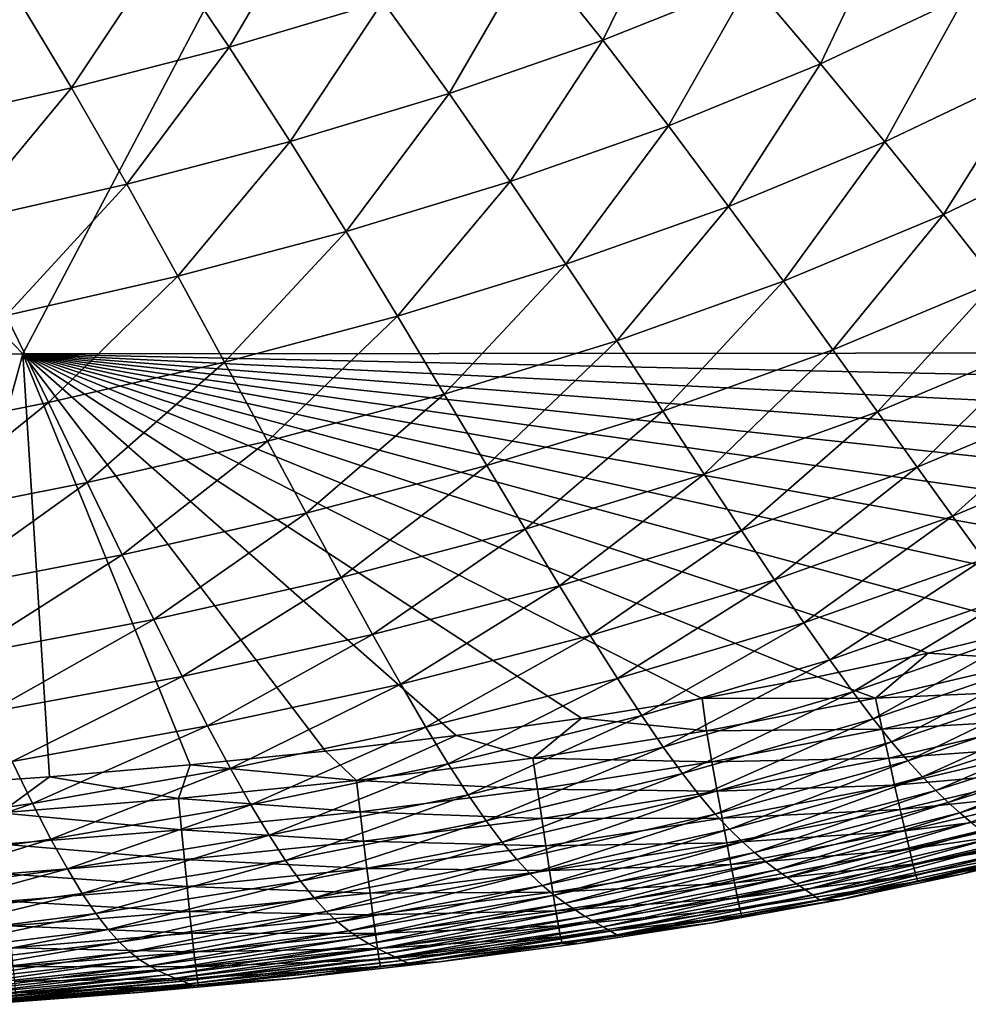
# Model space of a CAD drawing. Header units: metres. Extents: x -105 to 105, y -68 to 103.
# Tile 373 of 416: x 92.52 to 96.79, y 36.86 to 41.3. Entities that reach past the tile are written whole.
import ezdxf

# ---------------------------------------------------------------- set-up
doc = ezdxf.new("R2010")
doc.units = ezdxf.units.M
doc.layers.add('solid_FIT-BATH-150_SW0001_01', color=7, linetype='CONTINUOUS')

msp = doc.modelspace()

# ---------------------------------------------------------------- linework, layer by layer
at = {"layer": 'solid_FIT-BATH-150_SW0001_01'}
for points in [[(85.039665, 39.784367, 16.539719), (92.533432, 39.791576, 16.643263), (87.52417, 44.988106, 16.558586)], [(92.533432, 39.791576, 16.643263), (95.279671, 44.99313, 16.665361), (87.52417, 44.988106, 16.558586)], [(92.533432, 39.791576, 16.643263), (100.036995, 39.797497, 16.765192), (95.279671, 44.99313, 16.665361)], [(101.252892, 40.839462, 16.783308), (101.630539, 41.312336, 16.78813), (95.279671, 44.99313, 16.665361)], [(100.82843, 40.411137, 16.7773), (101.252892, 40.839462, 16.783308), (95.279671, 44.99313, 16.665361)], [(100.344322, 40.011379, 16.769997), (100.82843, 40.411137, 16.7773), (95.279671, 44.99313, 16.665361)], [(100.036995, 39.797497, 16.765192), (100.344322, 40.011379, 16.769997), (95.279671, 44.99313, 16.665361)], [(94.825256, 41.60574, -18.029968), (95.467316, 41.858727, -18.001146), (95.146759, 41.203682, -17.64496)], [(95.467316, 41.858727, -18.001146), (95.811592, 41.470085, -17.614614), (95.146759, 41.203682, -17.64496)], [(93.168251, 41.611839, -18.407406), (93.834488, 41.805149, -18.384134), (93.463722, 41.17289, -18.081125)], [(93.834488, 41.805149, -18.384134), (94.156197, 41.377682, -18.056753), (93.463722, 41.17289, -18.081125)], [(95.811592, 41.470085, -17.614614), (96.445068, 41.764297, -17.582352), (96.128265, 41.097492, -17.167543)], [(96.445068, 41.764297, -17.582352), (96.781563, 41.40559, -17.134235), (96.128265, 41.097492, -17.167543)], [(96.781563, 41.40559, -17.134235), (97.398895, 41.744259, -17.099352), (97.088943, 41.066452, -16.621716)], [(92.483627, 41.438652, -18.428574), (93.168251, 41.611839, -18.407406), (92.752464, 40.989494, -18.102783)], [(93.168251, 41.611839, -18.407406), (93.463722, 41.17289, -18.081125), (92.752464, 40.989494, -18.102783)], [(94.156197, 41.377682, -18.056753), (94.825256, 41.60574, -18.029968), (94.454178, 40.963551, -17.67292)], [(94.825256, 41.60574, -18.029968), (95.146759, 41.203682, -17.64496), (94.454178, 40.963551, -17.67292)], [(95.146759, 41.203682, -17.64496), (95.811592, 41.470085, -17.614614), (95.442749, 40.818539, -17.19874)], [(95.811592, 41.470085, -17.614614), (96.128265, 41.097492, -17.167543), (95.442749, 40.818539, -17.19874)], [(92.483627, 41.438652, -18.428574), (92.752464, 40.989494, -18.102783), (92.02758, 40.825531, -18.121452)], [(93.463722, 41.17289, -18.081125), (94.156197, 41.377682, -18.056753), (93.737602, 40.748119, -17.69803)], [(94.156197, 41.377682, -18.056753), (94.454178, 40.963551, -17.67292), (93.737602, 40.748119, -17.69803)], [(96.128265, 41.097492, -17.167543), (96.781563, 41.40559, -17.134235), (96.417847, 40.745739, -16.65521)], [(96.781563, 41.40559, -17.134235), (97.088943, 41.066452, -16.621716), (96.417847, 40.745739, -16.65521)], [(94.454178, 40.963551, -17.67292), (95.146759, 41.203682, -17.64496), (94.728752, 40.56731, -17.227287)], [(95.146759, 41.203682, -17.64496), (95.442749, 40.818539, -17.19874), (94.728752, 40.56731, -17.227287)], [(92.752464, 40.989494, -18.102783), (93.463722, 41.17289, -18.081125), (93.001808, 40.555592, -17.719912)], [(93.463722, 41.17289, -18.081125), (93.737602, 40.748119, -17.69803), (93.001808, 40.555592, -17.719912)], [(95.442749, 40.818539, -17.19874), (96.128265, 41.097492, -17.167543), (95.713684, 40.455559, -16.68647)], [(96.128265, 41.097492, -17.167543), (96.417847, 40.745739, -16.65521), (95.713684, 40.455559, -16.68647)], [(96.417847, 40.745739, -16.65521), (97.088943, 41.066452, -16.621716), (96.681137, 40.418282, -16.073933)], [(97.088943, 41.066452, -16.621716), (97.36808, 40.750015, -16.041098), (96.681137, 40.418282, -16.073933)], [(92.02758, 40.825531, -18.121452), (92.752464, 40.989494, -18.102783), (92.252136, 40.384048, -17.73822)], [(92.752464, 40.989494, -18.102783), (93.001808, 40.555592, -17.719912), (92.252136, 40.384048, -17.73822)], [(93.737602, 40.748119, -17.69803), (94.454178, 40.963551, -17.67292), (93.99015, 40.34235, -17.252659)], [(94.454178, 40.963551, -17.67292), (94.728752, 40.56731, -17.227287), (93.99015, 40.34235, -17.252659)], [(94.728752, 40.56731, -17.227287), (95.442749, 40.818539, -17.19874), (94.980293, 40.194595, -16.714922)], [(95.442749, 40.818539, -17.19874), (95.713684, 40.455559, -16.68647), (94.980293, 40.194595, -16.714922)], [(93.001808, 40.555592, -17.719912), (93.737602, 40.748119, -17.69803), (93.231865, 40.14193, -17.274416)], [(93.737602, 40.748119, -17.69803), (93.99015, 40.34235, -17.252659), (93.231865, 40.14193, -17.274416)], [(95.713684, 40.455559, -16.68647), (96.417847, 40.745739, -16.65521), (95.960281, 40.118462, -16.104488)], [(96.417847, 40.745739, -16.65521), (96.681137, 40.418282, -16.073933), (95.960281, 40.118462, -16.104488)], [(96.681137, 40.418282, -16.073933), (97.36808, 40.750015, -16.041098), (96.919052, 40.117237, -15.421033)], [(92.252136, 40.384048, -17.73822), (93.001808, 40.555592, -17.719912), (92.459396, 39.964184, -17.292168)], [(93.001808, 40.555592, -17.719912), (93.231865, 40.14193, -17.274416), (92.459396, 39.964184, -17.292168)], [(93.99015, 40.34235, -17.252659), (94.728752, 40.56731, -17.227287), (94.221672, 39.961498, -16.740004)], [(94.728752, 40.56731, -17.227287), (94.980293, 40.194595, -16.714922), (94.221672, 39.961498, -16.740004)], [(94.980293, 40.194595, -16.714922), (95.713684, 40.455559, -16.68647), (95.20948, 39.849335, -16.132181)], [(95.713684, 40.455559, -16.68647), (95.960281, 40.118462, -16.104488), (95.20948, 39.849335, -16.132181)], [(95.960281, 40.118462, -16.104488), (96.681137, 40.418282, -16.073933), (96.183418, 39.809471, -15.45024)], [(96.681137, 40.418282, -16.073933), (96.919052, 40.117237, -15.421033), (96.183418, 39.809471, -15.45024)], [(93.231865, 40.14193, -17.274416), (93.99015, 40.34235, -17.252659), (93.442886, 39.754608, -16.761246)], [(93.99015, 40.34235, -17.252659), (94.221672, 39.961498, -16.740004), (93.442886, 39.754608, -16.761246)], [(94.221672, 39.961498, -16.740004), (94.980293, 40.194595, -16.714922), (94.432793, 39.609646, -16.156441)], [(94.980293, 40.194595, -16.714922), (95.20948, 39.849335, -16.132181), (94.432793, 39.609646, -16.156441)], [(92.459396, 39.964184, -17.292168), (93.231865, 40.14193, -17.274416), (92.649574, 39.572098, -16.778233)], [(93.231865, 40.14193, -17.274416), (93.442886, 39.754608, -16.761246), (92.649574, 39.572098, -16.778233)], [(95.20948, 39.849335, -16.132181), (95.960281, 40.118462, -16.104488), (95.417107, 39.533813, -15.47663)], [(95.960281, 40.118462, -16.104488), (96.183418, 39.809471, -15.45024), (95.417107, 39.533813, -15.47663)], [(96.183418, 39.809471, -15.45024), (96.919052, 40.117237, -15.421033), (96.384048, 39.530148, -14.721503)], [(96.919052, 40.117237, -15.421033), (97.132622, 39.844124, -14.694124), (96.384048, 39.530148, -14.721503)], [(92.459396, 39.964184, -17.292168), (92.649574, 39.572098, -16.778233), (91.847389, 39.412136, -16.790546)], [(93.442886, 39.754608, -16.761246), (94.221672, 39.961498, -16.740004), (93.635437, 39.397762, -16.176802)], [(94.221672, 39.961498, -16.740004), (94.432793, 39.609646, -16.156441), (93.635437, 39.397762, -16.176802)], [(94.432793, 39.609646, -16.156441), (95.20948, 39.849335, -16.132181), (94.62426, 39.289066, -15.499652)], [(95.20948, 39.849335, -16.132181), (95.417107, 39.533813, -15.47663), (94.62426, 39.289066, -15.499652)], [(96.384048, 39.530148, -14.721503), (97.132622, 39.844124, -14.694124), (96.563339, 39.28046, -13.916801)], [(97.132622, 39.844124, -14.694124), (97.323082, 39.599026, -13.8915), (96.563339, 39.28046, -13.916801)], [(91.998947, 37.841114, 16.636776), (92.533432, 39.791576, 16.643263), (85.039665, 39.784367, 16.539719)], [(91.998947, 37.841114, 16.636776), (92.654449, 37.8866, 16.646709), (92.533432, 39.791576, 16.643263)], [(99.778885, 39.634727, 16.761093), (100.036995, 39.797497, 16.765192), (92.533432, 39.791576, 16.643263)], [(99.464706, 39.455933, 16.756042), (99.778885, 39.634727, 16.761093), (92.533432, 39.791576, 16.643263)], [(99.126511, 39.285355, 16.750549), (99.464706, 39.455933, 16.756042), (92.533432, 39.791576, 16.643263)], [(98.764778, 39.122173, 16.744635), (99.126511, 39.285355, 16.750549), (92.533432, 39.791576, 16.643263)], [(98.380051, 38.967339, 16.738319), (98.764778, 39.122173, 16.744635), (92.533432, 39.791576, 16.643263)], [(97.972488, 38.82217, 16.731615), (98.380051, 38.967339, 16.738319), (92.533432, 39.791576, 16.643263)], [(97.541946, 38.686272, 16.724537), (97.972488, 38.82217, 16.731615), (92.533432, 39.791576, 16.643263)], [(97.088654, 38.559734, 16.7171), (97.541946, 38.686272, 16.724537), (92.533432, 39.791576, 16.643263)], [(96.612907, 38.443008, 16.709326), (97.088654, 38.559734, 16.7171), (92.533432, 39.791576, 16.643263)], [(96.114601, 38.336197, 16.701227), (96.612907, 38.443008, 16.709326), (92.533432, 39.791576, 16.643263)], [(95.593819, 38.23888, 16.692818), (96.114601, 38.336197, 16.701227), (92.533432, 39.791576, 16.643263)], [(95.050758, 38.150639, 16.684118), (95.593819, 38.23888, 16.692818), (92.533432, 39.791576, 16.643263)], [(94.485489, 38.071827, 16.675146), (95.050758, 38.150639, 16.684118), (92.533432, 39.791576, 16.643263)], [(93.897842, 38.001923, 16.665913), (94.485489, 38.071827, 16.675146), (92.533432, 39.791576, 16.643263)], [(93.287621, 37.940044, 16.656431), (93.897842, 38.001923, 16.665913), (92.533432, 39.791576, 16.643263)], [(92.654449, 37.8866, 16.646709), (93.287621, 37.940044, 16.656431), (92.533432, 39.791576, 16.643263)], [(95.417107, 39.533813, -15.47663), (96.183418, 39.809471, -15.45024), (95.604073, 39.249588, -14.746198)], [(96.183418, 39.809471, -15.45024), (96.384048, 39.530148, -14.721503), (95.604073, 39.249588, -14.746198)], [(92.649574, 39.572098, -16.778233), (93.442886, 39.754608, -16.761246), (92.823196, 39.211887, -16.192846)], [(93.442886, 39.754608, -16.761246), (93.635437, 39.397762, -16.176802), (92.823196, 39.211887, -16.192846)], [(93.635437, 39.397762, -16.176802), (94.432793, 39.609646, -16.156441), (93.810219, 39.07362, -15.518861)], [(94.432793, 39.609646, -16.156441), (94.62426, 39.289066, -15.499652), (93.810219, 39.07362, -15.518861)], [(91.847389, 39.412136, -16.790546), (92.649574, 39.572098, -16.778233), (92.001854, 39.050198, -16.204161)], [(92.649574, 39.572098, -16.778233), (92.823196, 39.211887, -16.192846), (92.001854, 39.050198, -16.204161)], [(96.563339, 39.28046, -13.916801), (97.323082, 39.599026, -13.8915), (96.722542, 39.059982, -13.034705)], [(97.323082, 39.599026, -13.8915), (97.49176, 39.381641, -13.011505), (96.722542, 39.059982, -13.034705)], [(94.62426, 39.289066, -15.499652), (95.417107, 39.533813, -15.47663), (94.796913, 39.001278, -14.767695)], [(95.417107, 39.533813, -15.47663), (95.604073, 39.249588, -14.746198), (94.796913, 39.001278, -14.767695)], [(95.604073, 39.249588, -14.746198), (96.384048, 39.530148, -14.721503), (95.771477, 38.99649, -13.939618)], [(96.384048, 39.530148, -14.721503), (96.563339, 39.28046, -13.916801), (95.771477, 38.99649, -13.939618)], [(92.823196, 39.211887, -16.192846), (93.635437, 39.397762, -16.176802), (92.980896, 38.885662, -15.533863)], [(93.635437, 39.397762, -16.176802), (93.810219, 39.07362, -15.518861), (92.980896, 38.885662, -15.533863)], [(96.722542, 39.059982, -13.034705), (97.49176, 39.381641, -13.011505), (96.863327, 38.867046, -12.07315)], [(93.810219, 39.07362, -15.518861), (94.62426, 39.289066, -15.499652), (93.96801, 38.783604, -14.785592)], [(94.62426, 39.289066, -15.499652), (94.796913, 39.001278, -14.767695), (93.96801, 38.783604, -14.785592)], [(94.796913, 39.001278, -14.767695), (95.604073, 39.249588, -14.746198), (94.951782, 38.745953, -13.959493)], [(95.604073, 39.249588, -14.746198), (95.771477, 38.99649, -13.939618), (94.951782, 38.745953, -13.959493)], [(95.771477, 38.99649, -13.939618), (96.563339, 39.28046, -13.916801), (95.920502, 38.773937, -13.055671)], [(96.563339, 39.28046, -13.916801), (96.722542, 39.059982, -13.034705), (95.920502, 38.773937, -13.055671)], [(92.001854, 39.050198, -16.204161), (92.823196, 39.211887, -16.192846), (92.14222, 38.72337, -15.544268)], [(92.823196, 39.211887, -16.192846), (92.980896, 38.885662, -15.533863), (92.14222, 38.72337, -15.544268)], [(92.980896, 38.885662, -15.533863), (93.810219, 39.07362, -15.518861), (93.123405, 38.594707, -14.799535)], [(93.810219, 39.07362, -15.518861), (93.96801, 38.783604, -14.785592), (93.123405, 38.594707, -14.799535)], [(95.920502, 38.773937, -13.055671), (96.722542, 39.059982, -13.034705), (96.052711, 38.580139, -12.092374)], [(96.722542, 39.059982, -13.034705), (96.863327, 38.867046, -12.07315), (96.052711, 38.580139, -12.092374)], [(93.96801, 38.783604, -14.785592), (94.796913, 39.001278, -14.767695), (94.109779, 38.527195, -13.976067)], [(94.796913, 39.001278, -14.767695), (94.951782, 38.745953, -13.959493), (94.109779, 38.527195, -13.976067)], [(94.951782, 38.745953, -13.959493), (95.771477, 38.99649, -13.939618), (95.089981, 38.522327, -13.073999)], [(95.771477, 38.99649, -13.939618), (95.920502, 38.773937, -13.055671), (95.089981, 38.522327, -13.073999)], [(92.14222, 38.72337, -15.544268), (92.980896, 38.885662, -15.533863), (92.269142, 38.432739, -14.809173)], [(92.980896, 38.885662, -15.533863), (93.123405, 38.594707, -14.799535), (92.269142, 38.432739, -14.809173)], [(96.052711, 38.580139, -12.092374), (96.863327, 38.867046, -12.07315), (96.169792, 38.412697, -11.04737)], [(96.863327, 38.867046, -12.07315), (96.987526, 38.699371, -11.029756), (96.169792, 38.412697, -11.04737)], [(93.123405, 38.594707, -14.799535), (93.96801, 38.783604, -14.785592), (93.251617, 38.338314, -13.989037)], [(93.96801, 38.783604, -14.785592), (94.109779, 38.527195, -13.976067), (93.251617, 38.338314, -13.989037)], [(95.089981, 38.522327, -13.073999), (95.920502, 38.773937, -13.055671), (95.212952, 38.328487, -12.1093)], [(95.920502, 38.773937, -13.055671), (96.052711, 38.580139, -12.092374), (95.212952, 38.328487, -12.1093)], [(94.109779, 38.527195, -13.976067), (94.951782, 38.745953, -13.959493), (94.236565, 38.303452, -13.089382)], [(94.951782, 38.745953, -13.959493), (95.089981, 38.522327, -13.073999), (94.236565, 38.303452, -13.089382)], [(96.169792, 38.412697, -11.04737), (96.987526, 38.699371, -11.029756), (96.273453, 38.269211, -9.918297)], [(96.987526, 38.699371, -11.029756), (97.096985, 38.554661, -9.902141), (96.273453, 38.269211, -9.918297)], [(92.269142, 38.432739, -14.809173), (93.123405, 38.594707, -14.799535), (92.383469, 38.177402, -13.998099)], [(93.123405, 38.594707, -14.799535), (93.251617, 38.338314, -13.989037), (92.383469, 38.177402, -13.998099)], [(95.212952, 38.328487, -12.1093), (96.052711, 38.580139, -12.092374), (95.322243, 38.161938, -11.063043)], [(96.052711, 38.580139, -12.092374), (96.169792, 38.412697, -11.04737), (95.322243, 38.161938, -11.063043)], [(96.273453, 38.269211, -9.918297), (97.096985, 38.554661, -9.902141), (96.365417, 38.147289, -8.702793)], [(97.096985, 38.554661, -9.902141), (97.193558, 38.430637, -8.687922), (96.365417, 38.147289, -8.702793)], [(97.112137, 38.413464, 16.706846), (97.088654, 38.559734, 16.7171), (96.612907, 38.443008, 16.709326)], [(93.251617, 38.338314, -13.989037), (94.109779, 38.527195, -13.976067), (93.366516, 38.115337, -13.101564)], [(94.109779, 38.527195, -13.976067), (94.236565, 38.303452, -13.089382), (93.366516, 38.115337, -13.101564)], [(94.236565, 38.303452, -13.089382), (95.089981, 38.522327, -13.073999), (94.349701, 38.110332, -12.123666)], [(95.089981, 38.522327, -13.073999), (95.212952, 38.328487, -12.1093), (94.349701, 38.110332, -12.123666)], [(95.322243, 38.161938, -11.063043), (96.169792, 38.412697, -11.04737), (95.419418, 38.020172, -9.932875)], [(96.169792, 38.412697, -11.04737), (96.273453, 38.269211, -9.918297), (95.419418, 38.020172, -9.932875)], [(96.37603, 38.239933, 16.69482), (96.612907, 38.443008, 16.709326), (96.114601, 38.336197, 16.701227)], [(96.365417, 38.147289, -8.702793), (97.193558, 38.430637, -8.687922), (96.44735, 38.044483, -7.398515)], [(96.37603, 38.239933, 16.69482), (97.112137, 38.413464, 16.706846), (96.612907, 38.443008, 16.709326)], [(97.148445, 38.275673, 16.675753), (97.112137, 38.413464, 16.706846), (96.37603, 38.239933, 16.69482)], [(97.193558, 38.430637, -8.687922), (97.279045, 38.324959, -7.384747), (96.44735, 38.044483, -7.398515)], [(92.383469, 38.177402, -13.998099), (93.251617, 38.338314, -13.989037), (92.486084, 37.956024, -13.110288)], [(93.251617, 38.338314, -13.989037), (93.366516, 38.115337, -13.101564), (92.486084, 37.956024, -13.110288)], [(94.349701, 38.110332, -12.123666), (95.212952, 38.328487, -12.1093), (94.450577, 37.945255, -11.076558)], [(95.212952, 38.328487, -12.1093), (95.322243, 38.161938, -11.063043), (94.450577, 37.945255, -11.076558)], [(96.37603, 38.239933, 16.69482), (96.114601, 38.336197, 16.701227), (95.593819, 38.23888, 16.692818)], [(96.44735, 38.044483, -7.398515), (97.279045, 38.324959, -7.384747), (96.520691, 37.958149, -6.003195)], [(97.279045, 38.324959, -7.384747), (97.355034, 38.235073, -5.990395), (96.520691, 37.958149, -6.003195)], [(93.366516, 38.115337, -13.101564), (94.236565, 38.303452, -13.089382), (93.469292, 37.923634, -12.135259)], [(94.236565, 38.303452, -13.089382), (94.349701, 38.110332, -12.123666), (93.469292, 37.923634, -12.135259)], [(96.406128, 38.100849, 16.663664), (97.148445, 38.275673, 16.675753), (96.37603, 38.239933, 16.69482)], [(97.182961, 38.146065, 16.625177), (97.148445, 38.275673, 16.675753), (96.406128, 38.100849, 16.663664)], [(95.613838, 38.093155, 16.682482), (95.593819, 38.23888, 16.692818), (95.050758, 38.150639, 16.684118)], [(95.419418, 38.020172, -9.932875), (96.273453, 38.269211, -9.918297), (95.506081, 37.900696, -8.716439)], [(96.273453, 38.269211, -9.918297), (96.365417, 38.147289, -8.702793), (95.506081, 37.900696, -8.716439)], [(95.613838, 38.093155, 16.682482), (96.37603, 38.239933, 16.69482), (95.593819, 38.23888, 16.692818)], [(96.406128, 38.100849, 16.663664), (96.37603, 38.239933, 16.69482), (95.613838, 38.093155, 16.682482)], [(96.520691, 37.958149, -6.003195), (97.355034, 38.235073, -5.990395), (96.586845, 37.885609, -4.514585)], [(97.355034, 38.235073, -5.990395), (97.423073, 38.158386, -4.502677), (96.586845, 37.885609, -4.514585)], [(94.450577, 37.945255, -11.076558), (95.322243, 38.161938, -11.063043), (94.540634, 37.805626, -9.945694)], [(94.832008, 37.970638, 16.669971), (95.050758, 38.150639, 16.684118), (94.485489, 38.071827, 16.675146)], [(95.322243, 38.161938, -11.063043), (95.419418, 38.020172, -9.932875), (94.540634, 37.805626, -9.945694)], [(94.832008, 37.970638, 16.669971), (95.613838, 38.093155, 16.682482), (95.050758, 38.150639, 16.684118)], [(95.506081, 37.900696, -8.716439), (96.365417, 38.147289, -8.702793), (95.583733, 37.800968, -7.411388)], [(96.365417, 38.147289, -8.702793), (96.44735, 38.044483, -7.398515), (95.583733, 37.800968, -7.411388)], [(96.434799, 37.970009, 16.613077), (97.182961, 38.146065, 16.625177), (96.406128, 38.100849, 16.663664)], [(97.215233, 38.026173, 16.556709), (97.182961, 38.146065, 16.625177), (96.434799, 37.970009, 16.613077)], [(96.586845, 37.885609, -4.514585), (97.423073, 38.158386, -4.502677), (96.647217, 37.824169, -2.930432)], [(97.423073, 38.158386, -4.502677), (97.484718, 38.092297, -2.919404), (96.647217, 37.824169, -2.930432)], [(92.486084, 37.956024, -13.110288), (93.366516, 38.115337, -13.101564), (92.578087, 37.766342, -12.143864)], [(93.366516, 38.115337, -13.101564), (93.469292, 37.923634, -12.135259), (92.578087, 37.766342, -12.143864)], [(93.469292, 37.923634, -12.135259), (94.349701, 38.110332, -12.123666), (93.561218, 37.760532, -11.087736)], [(94.349701, 38.110332, -12.123666), (94.450577, 37.945255, -11.076558), (93.561218, 37.760532, -11.087736)], [(95.638626, 37.953209, 16.651278), (96.406128, 38.100849, 16.663664), (95.613838, 38.093155, 16.682482)], [(96.434799, 37.970009, 16.613077), (96.406128, 38.100849, 16.663664), (95.638626, 37.953209, 16.651278)], [(94.037109, 37.869911, 16.657423), (94.485489, 38.071827, 16.675146), (93.897842, 38.001923, 16.665913)], [(94.037109, 37.869911, 16.657423), (94.832008, 37.970638, 16.669971), (94.485489, 38.071827, 16.675146)], [(95.638626, 37.953209, 16.651278), (95.613838, 38.093155, 16.682482), (94.832008, 37.970638, 16.669971)], [(96.647217, 37.824169, -2.930432), (97.484718, 38.092297, -2.919404), (96.703209, 37.771156, -1.248493)], [(97.484718, 38.092297, -2.919404), (97.541512, 38.034206, -1.238389), (96.703209, 37.771156, -1.248493)], [(94.540634, 37.805626, -9.945694), (95.419418, 38.020172, -9.932875), (94.621315, 37.688862, -8.728709)], [(95.419418, 38.020172, -9.932875), (95.506081, 37.900696, -8.716439), (94.621315, 37.688862, -8.728709)], [(95.583733, 37.800968, -7.411388), (96.44735, 38.044483, -7.398515), (95.653679, 37.718285, -6.015402)], [(96.44735, 38.044483, -7.398515), (96.520691, 37.958149, -6.003195), (95.653679, 37.718285, -6.015402)], [(96.46167, 37.848957, 16.544641), (97.215233, 38.026173, 16.556709), (96.434799, 37.970009, 16.613077)], [(97.244858, 37.917522, 16.471935), (97.215233, 38.026173, 16.556709), (96.46167, 37.848957, 16.544641)], [(96.703209, 37.771156, -1.248493), (97.541512, 38.034206, -1.238389), (96.755882, 37.724312, 0.533015)], [(97.541512, 38.034206, -1.238389), (97.59465, 37.981976, 0.542116), (96.755882, 37.724312, 0.533015)], [(94.037109, 37.869911, 16.657423), (93.897842, 38.001923, 16.665913), (93.287621, 37.940044, 16.656431)], [(94.852287, 37.830147, 16.638727), (94.832008, 37.970638, 16.669971), (94.037109, 37.869911, 16.657423)], [(94.852287, 37.830147, 16.638727), (95.638626, 37.953209, 16.651278), (94.832008, 37.970638, 16.669971)], [(95.662292, 37.821548, 16.600687), (96.434799, 37.970009, 16.613077), (95.638626, 37.953209, 16.651278)], [(96.46167, 37.848957, 16.544641), (96.434799, 37.970009, 16.613077), (95.662292, 37.821548, 16.600687)], [(96.755882, 37.724312, 0.533015), (97.59465, 37.981976, 0.542116), (96.805649, 37.682274, 2.414934)], [(92.486084, 37.956024, -13.110288), (92.578087, 37.766342, -12.143864), (91.682449, 37.63641, -12.149272)], [(92.578087, 37.766342, -12.143864), (93.469292, 37.923634, -12.135259), (92.660576, 37.605648, -11.096401)], [(93.235382, 37.788422, 16.644951), (93.287621, 37.940044, 16.656431), (92.654449, 37.8866, 16.646709)], [(93.469292, 37.923634, -12.135259), (93.561218, 37.760532, -11.087736), (92.660576, 37.605648, -11.096401)], [(93.235382, 37.788422, 16.644951), (94.037109, 37.869911, 16.657423), (93.287621, 37.940044, 16.656431)], [(93.561218, 37.760532, -11.087736), (94.450577, 37.945255, -11.076558), (93.643562, 37.623375, -9.956606)], [(94.450577, 37.945255, -11.076558), (94.540634, 37.805626, -9.945694), (93.643562, 37.623375, -9.956606)], [(95.662292, 37.821548, 16.600687), (95.638626, 37.953209, 16.651278), (94.852287, 37.830147, 16.638727)], [(95.653679, 37.718285, -6.015402), (96.520691, 37.958149, -6.003195), (95.717186, 37.649891, -4.526165)], [(96.520691, 37.958149, -6.003195), (96.586845, 37.885609, -4.514585), (95.717186, 37.649891, -4.526165)], [(96.486397, 37.739235, 16.459944), (97.244858, 37.917522, 16.471935), (96.46167, 37.848957, 16.544641)], [(97.2714, 37.821644, 16.372446), (97.244858, 37.917522, 16.471935), (96.486397, 37.739235, 16.459944)], [(92.432945, 37.723587, 16.632662), (92.654449, 37.8866, 16.646709), (91.998947, 37.841114, 16.636776)], [(92.432945, 37.723587, 16.632662), (93.235382, 37.788422, 16.644951), (92.654449, 37.8866, 16.646709)], [(94.621315, 37.688862, -8.728709), (95.506081, 37.900696, -8.716439), (94.693993, 37.592339, -7.423238)], [(95.506081, 37.900696, -8.716439), (95.583733, 37.800968, -7.411388), (94.693993, 37.592339, -7.423238)], [(95.717186, 37.649891, -4.526165), (96.586845, 37.885609, -4.514585), (95.775505, 37.593037, -2.941365)], [(96.586845, 37.885609, -4.514585), (96.647217, 37.824169, -2.930432), (95.775505, 37.593037, -2.941365)], [(94.053574, 37.729069, 16.626148), (94.037109, 37.869911, 16.657423), (93.235382, 37.788422, 16.644951)], [(94.053574, 37.729069, 16.626148), (94.852287, 37.830147, 16.638727), (94.037109, 37.869911, 16.657423)], [(94.871704, 37.697956, 16.588142), (94.852287, 37.830147, 16.638727), (94.053574, 37.729069, 16.626148)], [(94.871704, 37.697956, 16.588142), (95.662292, 37.821548, 16.600687), (94.852287, 37.830147, 16.638727)], [(95.68454, 37.699718, 16.532293), (96.46167, 37.848957, 16.544641), (95.662292, 37.821548, 16.600687)], [(96.486397, 37.739235, 16.459944), (96.46167, 37.848957, 16.544641), (95.68454, 37.699718, 16.532293)], [(93.248634, 37.647362, 16.613653), (93.235382, 37.788422, 16.644951), (92.432945, 37.723587, 16.632662)], [(93.248634, 37.647362, 16.613653), (94.053574, 37.729069, 16.626148), (93.235382, 37.788422, 16.644951)], [(93.643562, 37.623375, -9.956606), (94.540634, 37.805626, -9.945694), (93.717651, 37.509499, -8.739479)], [(94.540634, 37.805626, -9.945694), (94.621315, 37.688862, -8.728709), (93.717651, 37.509499, -8.739479)], [(94.693993, 37.592339, -7.423238), (95.583733, 37.800968, -7.411388), (94.759819, 37.513302, -6.026902)], [(95.583733, 37.800968, -7.411388), (95.653679, 37.718285, -6.015402), (94.759819, 37.513302, -6.026902)], [(95.68454, 37.699718, 16.532293), (95.662292, 37.821548, 16.600687), (94.871704, 37.697956, 16.588142)], [(95.775505, 37.593037, -2.941365), (96.647217, 37.824169, -2.930432), (95.829887, 37.544983, -1.25869)], [(96.647217, 37.824169, -2.930432), (96.703209, 37.771156, -1.248493), (95.829887, 37.544983, -1.25869)], [(96.508621, 37.64238, 16.360567), (97.2714, 37.821644, 16.372446), (96.486397, 37.739235, 16.459944)], [(97.294441, 37.740067, 16.25983), (97.2714, 37.821644, 16.372446), (96.508621, 37.64238, 16.360567)], [(91.682449, 37.63641, -12.149272), (92.578087, 37.766342, -12.143864), (91.755112, 37.478466, -11.102379)], [(92.578087, 37.766342, -12.143864), (92.660576, 37.605648, -11.096401), (91.755112, 37.478466, -11.102379)], [(92.660576, 37.605648, -11.096401), (93.561218, 37.760532, -11.087736), (92.734695, 37.471214, -9.965466)], [(93.561218, 37.760532, -11.087736), (93.643562, 37.623375, -9.956606), (92.734695, 37.471214, -9.965466)], [(95.705078, 37.589264, 16.447672), (96.486397, 37.739235, 16.459944), (95.68454, 37.699718, 16.532293)], [(96.508621, 37.64238, 16.360567), (96.486397, 37.739235, 16.459944), (95.705078, 37.589264, 16.447672)], [(95.829887, 37.544983, -1.25869), (96.703209, 37.771156, -1.248493), (95.881271, 37.503403, 0.523676)], [(96.703209, 37.771156, -1.248493), (96.755882, 37.724312, 0.533015), (95.881271, 37.503403, 0.523676)], [(96.528, 37.559937, 16.248093), (97.294441, 37.740067, 16.25983), (96.508621, 37.64238, 16.360567)], [(97.31356, 37.67432, 16.135681), (97.294441, 37.740067, 16.25983), (96.528, 37.559937, 16.248093)], [(92.443504, 37.582405, 16.601345), (93.248634, 37.647362, 16.613653), (92.432945, 37.723587, 16.632662)], [(94.069397, 37.596535, 16.575571), (94.053574, 37.729069, 16.626148), (93.248634, 37.647362, 16.613653)], [(94.069397, 37.596535, 16.575571), (94.871704, 37.697956, 16.588142), (94.053574, 37.729069, 16.626148)], [(94.890015, 37.575619, 16.519791), (94.871704, 37.697956, 16.588142), (94.069397, 37.596535, 16.575571)], [(94.759819, 37.513302, -6.026902), (95.653679, 37.718285, -6.015402), (94.819916, 37.448963, -4.537322)], [(95.653679, 37.718285, -6.015402), (95.717186, 37.649891, -4.526165), (94.819916, 37.448963, -4.537322)], [(94.890015, 37.575619, 16.519791), (95.68454, 37.699718, 16.532293), (94.871704, 37.697956, 16.588142)], [(95.705078, 37.589264, 16.447672), (95.68454, 37.699718, 16.532293), (94.890015, 37.575619, 16.519791)], [(95.881271, 37.503403, 0.523676), (96.755882, 37.724312, 0.533015), (95.93, 37.466812, 2.406559)], [(96.755882, 37.724312, 0.533015), (96.805649, 37.682274, 2.414934), (95.93, 37.466812, 2.406559)], [(93.717651, 37.509499, -8.739479), (94.621315, 37.688862, -8.728709), (93.784691, 37.416222, -7.433956)], [(94.621315, 37.688862, -8.728709), (94.693993, 37.592339, -7.423238), (93.784691, 37.416222, -7.433956)], [(94.819916, 37.448963, -4.537322), (95.717186, 37.649891, -4.526165), (94.875397, 37.396538, -2.952116)], [(95.717186, 37.649891, -4.526165), (95.775505, 37.593037, -2.941365), (94.875397, 37.396538, -2.952116)], [(95.93, 37.466812, 2.406559), (96.805649, 37.682274, 2.414934), (95.976227, 37.433922, 4.390658)], [(96.805649, 37.682274, 2.414934), (96.852753, 37.643856, 4.397992), (95.976227, 37.433922, 4.390658)], [(96.544159, 37.493446, 16.124107), (97.31356, 37.67432, 16.135681), (96.528, 37.559937, 16.248093)], [(97.328331, 37.625938, 16.001585), (97.31356, 37.67432, 16.135681), (96.544159, 37.493446, 16.124107)], [(91.755112, 37.478466, -11.102379), (92.660576, 37.605648, -11.096401), (91.820549, 37.346928, -9.972129)], [(92.660576, 37.605648, -11.096401), (92.734695, 37.471214, -9.965466), (91.820549, 37.346928, -9.972129)], [(93.261436, 37.514614, 16.563086), (93.248634, 37.647362, 16.613653), (92.443504, 37.582405, 16.601345)], [(92.734695, 37.471214, -9.965466), (93.643562, 37.623375, -9.956606), (92.801613, 37.360329, -8.748626)], [(93.643562, 37.623375, -9.956606), (93.717651, 37.509499, -8.739479), (92.801613, 37.360329, -8.748626)], [(93.261436, 37.514614, 16.563086), (94.069397, 37.596535, 16.575571), (93.248634, 37.647362, 16.613653)], [(95.723602, 37.491741, 16.348402), (96.508621, 37.64238, 16.360567), (95.705078, 37.589264, 16.447672)], [(96.528, 37.559937, 16.248093), (96.508621, 37.64238, 16.360567), (95.723602, 37.491741, 16.348402)], [(95.976227, 37.433922, 4.390658), (96.852753, 37.643856, 4.397992), (96.019569, 37.404079, 6.476614)], [(96.852753, 37.643856, 4.397992), (96.896858, 37.608578, 6.482856), (96.019569, 37.404079, 6.476614)], [(96.019569, 37.404079, 6.476614), (96.896858, 37.608578, 6.482856), (96.059349, 37.376968, 8.665042)], [(96.896858, 37.608578, 6.482856), (96.937286, 37.576294, 8.67017), (96.059349, 37.376968, 8.665042)], [(96.556763, 37.44445, 15.990193), (97.328331, 37.625938, 16.001585), (96.544159, 37.493446, 16.124107)], [(96.556763, 37.44445, 15.990193), (97.338326, 37.596447, 15.859133), (97.328331, 37.625938, 16.001585)], [(92.453766, 37.449535, 16.550789), (93.261436, 37.514614, 16.563086), (92.443504, 37.582405, 16.601345)], [(94.084373, 37.473869, 16.507261), (94.069397, 37.596535, 16.575571), (93.261436, 37.514614, 16.563086)], [(93.784691, 37.416222, -7.433956), (94.693993, 37.592339, -7.423238), (93.845711, 37.340763, -6.0376)], [(94.693993, 37.592339, -7.423238), (94.759819, 37.513302, -6.026902), (93.845711, 37.340763, -6.0376)], [(94.084373, 37.473869, 16.507261), (94.890015, 37.575619, 16.519791), (94.069397, 37.596535, 16.575571)], [(94.906982, 37.464691, 16.435244), (94.890015, 37.575619, 16.519791), (94.084373, 37.473869, 16.507261)], [(94.875397, 37.396538, -2.952116), (95.775505, 37.593037, -2.941365), (94.927361, 37.353233, -1.268907)], [(94.906982, 37.464691, 16.435244), (95.705078, 37.589264, 16.447672), (94.890015, 37.575619, 16.519791)], [(95.723602, 37.491741, 16.348402), (95.705078, 37.589264, 16.447672), (94.906982, 37.464691, 16.435244)], [(95.775505, 37.593037, -2.941365), (95.829887, 37.544983, -1.25869), (94.927361, 37.353233, -1.268907)], [(96.059349, 37.376968, 8.665042), (96.937286, 37.576294, 8.67017), (96.094452, 37.352821, 10.956738)], [(96.937286, 37.576294, 8.67017), (96.972931, 37.54747, 10.960747), (96.094452, 37.352821, 10.956738)], [(96.556763, 37.44445, 15.990193), (96.565445, 37.414494, 15.847936), (97.338326, 37.596447, 15.859133)], [(97.2864, 37.572773, 15.709252), (97.338326, 37.596447, 15.859133), (96.565445, 37.414494, 15.847936)], [(96.76329, 37.447388, 15.701812), (97.2864, 37.572773, 15.709252), (96.565445, 37.414494, 15.847936)], [(97.001945, 37.523567, 13.355678), (97.2864, 37.572773, 15.709252), (96.76329, 37.447388, 15.701812)], [(94.927361, 37.353233, -1.268907), (95.829887, 37.544983, -1.25869), (94.976646, 37.316677, 0.514161)], [(95.829887, 37.544983, -1.25869), (95.881271, 37.503403, 0.523676), (94.976646, 37.316677, 0.514161)], [(95.739822, 37.408695, 16.236063), (96.528, 37.559937, 16.248093), (95.723602, 37.491741, 16.348402)], [(96.544159, 37.493446, 16.124107), (96.528, 37.559937, 16.248093), (95.739822, 37.408695, 16.236063)], [(96.094452, 37.352821, 10.956738), (96.972931, 37.54747, 10.960747), (96.123108, 37.332794, 13.352805)], [(96.972931, 37.54747, 10.960747), (97.001945, 37.523567, 13.355678), (96.123108, 37.332794, 13.352805)], [(96.123108, 37.332794, 13.352805), (97.001945, 37.523567, 13.355678), (96.213593, 37.332722, 15.693988)], [(97.001945, 37.523567, 13.355678), (96.76329, 37.447388, 15.701812), (96.213593, 37.332722, 15.693988)], [(93.273613, 37.391735, 16.494814), (93.261436, 37.514614, 16.563086), (92.453766, 37.449535, 16.550789)], [(92.801613, 37.360329, -8.748626), (93.717651, 37.509499, -8.739479), (92.862411, 37.27026, -7.443435)], [(93.717651, 37.509499, -8.739479), (93.784691, 37.416222, -7.433956), (92.862411, 37.27026, -7.443435)], [(93.273613, 37.391735, 16.494814), (94.084373, 37.473869, 16.507261), (93.261436, 37.514614, 16.563086)], [(94.098312, 37.362621, 16.422785), (94.084373, 37.473869, 16.507261), (93.273613, 37.391735, 16.494814)], [(93.845711, 37.340763, -6.0376), (94.759819, 37.513302, -6.026902), (93.90168, 37.280308, -4.547963)], [(94.759819, 37.513302, -6.026902), (94.819916, 37.448963, -4.537322), (93.90168, 37.280308, -4.547963)], [(94.098312, 37.362621, 16.422785), (94.906982, 37.464691, 16.435244), (94.084373, 37.473869, 16.507261)], [(94.922348, 37.366718, 16.336077), (95.723602, 37.491741, 16.348402), (94.906982, 37.464691, 16.435244)], [(95.739822, 37.408695, 16.236063), (95.723602, 37.491741, 16.348402), (94.922348, 37.366718, 16.336077)], [(94.976646, 37.316677, 0.514161), (95.881271, 37.503403, 0.523676), (95.023499, 37.28529, 2.3979)], [(95.881271, 37.503403, 0.523676), (95.93, 37.466812, 2.406559), (95.023499, 37.28529, 2.3979)], [(95.753448, 37.341675, 16.112234), (96.544159, 37.493446, 16.124107), (95.739822, 37.408695, 16.236063)], [(96.556763, 37.44445, 15.990193), (96.544159, 37.493446, 16.124107), (95.753448, 37.341675, 16.112234)], [(91.820549, 37.346928, -9.972129), (92.734695, 37.471214, -9.965466), (91.879791, 37.239048, -8.756028)], [(92.734695, 37.471214, -9.965466), (92.801613, 37.360329, -8.748626), (91.879791, 37.239048, -8.756028)], [(92.463593, 37.326534, 16.482552), (93.273613, 37.391735, 16.494814), (92.453766, 37.449535, 16.550789)], [(93.90168, 37.280308, -4.547963), (94.819916, 37.448963, -4.537322), (93.953568, 37.232059, -2.962599)], [(94.819916, 37.448963, -4.537322), (94.875397, 37.396538, -2.952116), (93.953568, 37.232059, -2.962599)], [(94.922348, 37.366718, 16.336077), (94.906982, 37.464691, 16.435244), (94.098312, 37.362621, 16.422785)], [(95.023499, 37.28529, 2.3979), (95.93, 37.466812, 2.406559), (95.068024, 37.257675, 4.38299)], [(95.93, 37.466812, 2.406559), (95.976227, 37.433922, 4.390658), (95.068024, 37.257675, 4.38299)], [(95.068024, 37.257675, 4.38299), (95.976227, 37.433922, 4.390658), (95.109833, 37.233047, 6.470043)], [(95.976227, 37.433922, 4.390658), (96.019569, 37.404079, 6.476614), (95.109833, 37.233047, 6.470043)], [(95.764175, 37.292229, 15.978492), (96.556763, 37.44445, 15.990193), (95.753448, 37.341675, 16.112234)], [(95.764175, 37.292229, 15.978492), (96.565445, 37.414494, 15.847936), (96.556763, 37.44445, 15.990193)], [(96.213593, 37.332722, 15.693988), (96.76329, 37.447388, 15.701812), (96.565445, 37.414494, 15.847936)], [(93.285004, 37.280281, 16.410404), (93.273613, 37.391735, 16.494814), (92.463593, 37.326534, 16.482552)], [(92.862411, 37.27026, -7.443435), (93.784691, 37.416222, -7.433956), (92.917969, 37.198215, -6.047395)], [(93.784691, 37.416222, -7.433956), (93.845711, 37.340763, -6.0376), (92.917969, 37.198215, -6.047395)], [(93.285004, 37.280281, 16.410404), (94.098312, 37.362621, 16.422785), (93.273613, 37.391735, 16.494814)], [(93.953568, 37.232059, -2.962599), (94.875397, 37.396538, -2.952116), (94.00235, 37.193214, -1.279065)], [(94.875397, 37.396538, -2.952116), (94.927361, 37.353233, -1.268907), (94.00235, 37.193214, -1.279065)], [(94.935883, 37.28326, 16.223866), (95.739822, 37.408695, 16.236063), (94.922348, 37.366718, 16.336077)], [(95.753448, 37.341675, 16.112234), (95.739822, 37.408695, 16.236063), (94.935883, 37.28326, 16.223866)], [(95.109833, 37.233047, 6.470043), (96.019569, 37.404079, 6.476614), (95.148216, 37.210899, 8.659638)], [(96.019569, 37.404079, 6.476614), (96.059349, 37.376968, 8.665042), (95.148216, 37.210899, 8.659638)], [(95.764175, 37.292229, 15.978492), (95.771721, 37.261906, 15.836415), (96.565445, 37.414494, 15.847936)], [(96.213593, 37.332722, 15.693988), (96.565445, 37.414494, 15.847936), (95.771721, 37.261906, 15.836415)], [(91.879791, 37.239048, -8.756028), (92.801613, 37.360329, -8.748626), (91.933777, 37.152065, -7.451568)], [(92.801613, 37.360329, -8.748626), (92.862411, 37.27026, -7.443435), (91.933777, 37.152065, -7.451568)], [(92.917969, 37.198215, -6.047395), (93.845711, 37.340763, -6.0376), (92.969116, 37.141396, -4.557998)], [(93.845711, 37.340763, -6.0376), (93.90168, 37.280308, -4.547963), (92.969116, 37.141396, -4.557998)], [(94.111015, 37.264347, 16.323713), (94.098312, 37.362621, 16.422785), (93.285004, 37.280281, 16.410404)], [(94.00235, 37.193214, -1.279065), (94.927361, 37.353233, -1.268907), (94.048744, 37.161354, 0.504537)], [(94.927361, 37.353233, -1.268907), (94.976646, 37.316677, 0.514161), (94.048744, 37.161354, 0.504537)], [(94.111015, 37.264347, 16.323713), (94.922348, 37.366718, 16.336077), (94.098312, 37.362621, 16.422785)], [(94.935883, 37.28326, 16.223866), (94.922348, 37.366718, 16.336077), (94.111015, 37.264347, 16.323713)], [(94.947334, 37.215866, 16.10018), (95.753448, 37.341675, 16.112234), (94.935883, 37.28326, 16.223866)], [(95.764175, 37.292229, 15.978492), (95.753448, 37.341675, 16.112234), (94.947334, 37.215866, 16.10018)], [(95.148216, 37.210899, 8.659638), (96.059349, 37.376968, 8.665042), (95.182129, 37.191257, 10.952548)], [(96.059349, 37.376968, 8.665042), (96.094452, 37.352821, 10.956738), (95.182129, 37.191257, 10.952548)], [(95.182129, 37.191257, 10.952548), (96.094452, 37.352821, 10.956738), (95.209885, 37.174969, 13.349854)], [(96.094452, 37.352821, 10.956738), (96.123108, 37.332794, 13.352805), (95.209885, 37.174969, 13.349854)], [(92.472847, 37.214954, 16.398199), (93.285004, 37.280281, 16.410404), (92.463593, 37.326534, 16.482552)], [(94.048744, 37.161354, 0.504537), (94.976646, 37.316677, 0.514161), (94.092926, 37.134827, 2.389015)], [(94.976646, 37.316677, 0.514161), (95.023499, 37.28529, 2.3979), (94.092926, 37.134827, 2.389015)], [(95.209885, 37.174969, 13.349854), (96.123108, 37.332794, 13.352805), (95.639374, 37.229057, 15.685789)], [(96.123108, 37.332794, 13.352805), (96.213593, 37.332722, 15.693988), (95.639374, 37.229057, 15.685789)], [(95.639374, 37.229057, 15.685789), (96.213593, 37.332722, 15.693988), (95.771721, 37.261906, 15.836415)], [(91.933777, 37.152065, -7.451568), (92.862411, 37.27026, -7.443435), (91.983253, 37.083202, -6.056194)], [(92.862411, 37.27026, -7.443435), (92.917969, 37.198215, -6.047395), (91.983253, 37.083202, -6.056194)], [(93.295448, 37.181805, 16.311419), (93.285004, 37.280281, 16.410404), (92.472847, 37.214954, 16.398199)], [(92.969116, 37.141396, -4.557998), (93.90168, 37.280308, -4.547963), (93.016708, 37.097, -2.97273)], [(93.90168, 37.280308, -4.547963), (93.953568, 37.232059, -2.962599), (93.016708, 37.097, -2.97273)], [(93.295448, 37.181805, 16.311419), (94.111015, 37.264347, 16.323713), (93.285004, 37.280281, 16.410404)], [(94.122269, 37.180599, 16.211617), (94.111015, 37.264347, 16.323713), (93.295448, 37.181805, 16.311419)], [(94.092926, 37.134827, 2.389015), (95.023499, 37.28529, 2.3979), (94.134972, 37.112156, 4.375034)], [(94.122269, 37.180599, 16.211617), (94.935883, 37.28326, 16.223866), (94.111015, 37.264347, 16.323713)], [(94.947334, 37.215866, 16.10018), (94.935883, 37.28326, 16.223866), (94.122269, 37.180599, 16.211617)], [(95.023499, 37.28529, 2.3979), (95.068024, 37.257675, 4.38299), (94.134972, 37.112156, 4.375034)], [(94.134972, 37.112156, 4.375034), (95.068024, 37.257675, 4.38299), (94.174484, 37.092407, 6.463175)], [(95.068024, 37.257675, 4.38299), (95.109833, 37.233047, 6.470043), (94.174484, 37.092407, 6.463175)], [(94.956467, 37.166088, 15.966596), (95.764175, 37.292229, 15.978492), (94.947334, 37.215866, 16.10018)], [(94.956467, 37.166088, 15.966596), (95.771721, 37.261906, 15.836415), (95.764175, 37.292229, 15.978492)], [(94.956467, 37.166088, 15.966596), (94.963028, 37.135483, 15.824686), (95.771721, 37.261906, 15.836415)], [(95.639374, 37.229057, 15.685789), (95.771721, 37.261906, 15.836415), (94.963028, 37.135483, 15.824686)], [(92.481392, 37.116348, 16.29929), (93.295448, 37.181805, 16.311419), (92.472847, 37.214954, 16.398199)], [(93.016708, 37.097, -2.97273), (93.953568, 37.232059, -2.962599), (93.061569, 37.062233, -1.289088)], [(93.953568, 37.232059, -2.962599), (94.00235, 37.193214, -1.279065), (93.061569, 37.062233, -1.289088)], [(94.131874, 37.112938, 16.088062), (94.947334, 37.215866, 16.10018), (94.122269, 37.180599, 16.211617)], [(94.956467, 37.166088, 15.966596), (94.947334, 37.215866, 16.10018), (94.131874, 37.112938, 16.088062)], [(94.174484, 37.092407, 6.463175), (95.109833, 37.233047, 6.470043), (94.210777, 37.074924, 8.653985)], [(95.109833, 37.233047, 6.470043), (95.148216, 37.210899, 8.659638), (94.210777, 37.074924, 8.653985)], [(94.210777, 37.074924, 8.653985), (95.148216, 37.210899, 8.659638), (94.242859, 37.059521, 10.948195)], [(95.148216, 37.210899, 8.659638), (95.182129, 37.191257, 10.952548), (94.242859, 37.059521, 10.948195)], [(95.040192, 37.136044, 15.677213), (95.639374, 37.229057, 15.685789), (94.963028, 37.135483, 15.824686)], [(95.209885, 37.174969, 13.349854), (95.639374, 37.229057, 15.685789), (95.040192, 37.136044, 15.677213)], [(91.983253, 37.083202, -6.056194), (92.917969, 37.198215, -6.047395), (92.028938, 37.029686, -4.567336)], [(92.917969, 37.198215, -6.047395), (92.969116, 37.141396, -4.557998), (92.028938, 37.029686, -4.567336)], [(93.304771, 37.097862, 16.199425), (93.295448, 37.181805, 16.311419), (92.481392, 37.116348, 16.29929)], [(93.061569, 37.062233, -1.289088), (94.00235, 37.193214, -1.279065), (93.104301, 37.034653, 0.494873)], [(94.00235, 37.193214, -1.279065), (94.048744, 37.161354, 0.504537), (93.104301, 37.034653, 0.494873)], [(93.304771, 37.097862, 16.199425), (94.122269, 37.180599, 16.211617), (93.295448, 37.181805, 16.311419)], [(94.131874, 37.112938, 16.088062), (94.122269, 37.180599, 16.211617), (93.304771, 37.097862, 16.199425)], [(94.139633, 37.062916, 15.954621), (94.956467, 37.166088, 15.966596), (94.131874, 37.112938, 16.088062)], [(94.139633, 37.062916, 15.954621), (94.963028, 37.135483, 15.824686), (94.956467, 37.166088, 15.966596)], [(94.242859, 37.059521, 10.948195), (95.182129, 37.191257, 10.952548), (94.269211, 37.046761, 13.346843)], [(95.182129, 37.191257, 10.952548), (95.209885, 37.174969, 13.349854), (94.269211, 37.046761, 13.346843)], [(94.269211, 37.046761, 13.346843), (95.209885, 37.174969, 13.349854), (94.411697, 37.052868, 15.668251)], [(95.209885, 37.174969, 13.349854), (95.040192, 37.136044, 15.677213), (94.411697, 37.052868, 15.668251)], [(92.028938, 37.029686, -4.567336), (92.969116, 37.141396, -4.557998), (92.071548, 36.988739, -2.982425)], [(92.969116, 37.141396, -4.557998), (93.016708, 37.097, -2.97273), (92.071548, 36.988739, -2.982425)], [(93.104301, 37.034653, 0.494873), (94.048744, 37.161354, 0.504537), (93.145065, 37.012554, 2.379959)], [(94.048744, 37.161354, 0.504537), (94.092926, 37.134827, 2.389015), (93.145065, 37.012554, 2.379959)], [(93.145065, 37.012554, 2.379959), (94.092926, 37.134827, 2.389015), (93.183884, 36.994385, 4.366831)], [(94.092926, 37.134827, 2.389015), (94.134972, 37.112156, 4.375034), (93.183884, 36.994385, 4.366831)], [(94.139633, 37.062916, 15.954621), (94.145348, 37.032082, 15.812861), (94.963028, 37.135483, 15.824686)], [(94.411697, 37.052868, 15.668251), (94.963028, 37.135483, 15.824686), (94.145348, 37.032082, 15.812861)], [(94.411697, 37.052868, 15.668251), (95.040192, 37.136044, 15.677213), (94.963028, 37.135483, 15.824686)], [(92.071548, 36.988739, -2.982425), (93.016708, 37.097, -2.97273), (92.111778, 36.957584, -1.298896)], [(93.016708, 37.097, -2.97273), (93.061569, 37.062233, -1.289088), (92.111778, 36.957584, -1.298896)], [(92.489098, 37.032276, 16.187387), (93.304771, 37.097862, 16.199425), (92.481392, 37.116348, 16.29929)], [(93.31282, 37.03001, 16.075989), (93.304771, 37.097862, 16.199425), (92.489098, 37.032276, 16.187387)], [(93.183884, 36.994385, 4.366831), (94.134972, 37.112156, 4.375034), (93.220375, 36.979092, 6.456045)], [(94.134972, 37.112156, 4.375034), (94.174484, 37.092407, 6.463175), (93.220375, 36.979092, 6.456045)], [(93.220375, 36.979092, 6.456045), (94.174484, 37.092407, 6.463175), (93.253906, 36.965874, 8.648108)], [(94.174484, 37.092407, 6.463175), (94.210777, 37.074924, 8.653985), (93.253906, 36.965874, 8.648108)], [(93.253906, 36.965874, 8.648108), (94.210777, 37.074924, 8.653985), (93.283577, 36.95435, 10.943701)], [(94.210777, 37.074924, 8.653985), (94.242859, 37.059521, 10.948195), (93.283577, 36.95435, 10.943701)], [(93.31282, 37.03001, 16.075989), (94.131874, 37.112938, 16.088062), (93.304771, 37.097862, 16.199425)], [(94.139633, 37.062916, 15.954621), (94.131874, 37.112938, 16.088062), (93.31282, 37.03001, 16.075989)], [(92.111778, 36.957584, -1.298896), (93.061569, 37.062233, -1.289088), (92.150146, 36.933788, 0.485235)], [(93.061569, 37.062233, -1.289088), (93.104301, 37.034653, 0.494873), (92.150146, 36.933788, 0.485235)], [(92.150146, 36.933788, 0.485235), (93.104301, 37.034653, 0.494873), (92.18676, 36.915596, 2.370789)], [(93.104301, 37.034653, 0.494873), (93.145065, 37.012554, 2.379959), (92.18676, 36.915596, 2.370789)], [(92.495834, 36.964291, 16.064053), (93.31282, 37.03001, 16.075989), (92.489098, 37.032276, 16.187387)], [(93.31942, 36.979801, 15.942673), (93.31282, 37.03001, 16.075989), (92.495834, 36.964291, 16.064053)], [(93.283577, 36.95435, 10.943701), (94.242859, 37.059521, 10.948195), (93.308029, 36.94482, 13.343789)], [(94.242859, 37.059521, 10.948195), (94.269211, 37.046761, 13.346843), (93.308029, 36.94482, 13.343789)], [(93.308029, 36.94482, 13.343789), (94.269211, 37.046761, 13.346843), (93.746651, 36.978733, 15.658772)], [(93.31942, 36.979801, 15.942673), (94.139633, 37.062916, 15.954621), (93.31282, 37.03001, 16.075989)], [(93.31942, 36.979801, 15.942673), (94.145348, 37.032082, 15.812861), (94.139633, 37.062916, 15.954621)], [(93.31942, 36.979801, 15.942673), (93.324409, 36.948795, 15.801045), (94.145348, 37.032082, 15.812861)], [(93.746651, 36.978733, 15.658772), (94.145348, 37.032082, 15.812861), (93.324409, 36.948795, 15.801045)], [(93.746651, 36.978733, 15.658772), (94.411697, 37.052868, 15.668251), (94.145348, 37.032082, 15.812861)], [(94.269211, 37.046761, 13.346843), (94.411697, 37.052868, 15.668251), (93.746651, 36.978733, 15.658772)], [(92.18676, 36.915596, 2.370789), (93.145065, 37.012554, 2.379959), (92.221649, 36.901398, 4.358429)], [(93.145065, 37.012554, 2.379959), (93.183884, 36.994385, 4.366831), (92.221649, 36.901398, 4.358429)], [(92.221649, 36.901398, 4.358429), (93.183884, 36.994385, 4.366831), (92.254448, 36.890034, 6.448687)], [(93.183884, 36.994385, 4.366831), (93.220375, 36.979092, 6.456045), (92.254448, 36.890034, 6.448687)], [(92.254448, 36.890034, 6.448687), (93.220375, 36.979092, 6.456045), (92.284592, 36.880581, 8.642033)], [(93.220375, 36.979092, 6.456045), (93.253906, 36.965874, 8.648108), (92.284592, 36.880581, 8.642033)], [(92.284592, 36.880581, 8.642033), (93.253906, 36.965874, 8.648108), (92.311279, 36.87249, 10.939088)], [(93.253906, 36.965874, 8.648108), (93.283577, 36.95435, 10.943701), (92.311279, 36.87249, 10.939088)], [(92.311279, 36.87249, 10.939088), (93.283577, 36.95435, 10.943701), (92.333366, 36.865826, 13.340711)], [(93.283577, 36.95435, 10.943701), (93.308029, 36.94482, 13.343789), (92.333366, 36.865826, 13.340711)], [(92.333366, 36.865826, 13.340711), (93.308029, 36.94482, 13.343789), (92.357826, 36.861774, 15.639097)], [(93.308029, 36.94482, 13.343789), (93.054726, 36.91468, 15.648919), (92.357826, 36.861774, 15.639097)], [(92.50145, 36.913944, 15.930848), (93.31942, 36.979801, 15.942673), (92.495834, 36.964291, 16.064053)], [(92.50145, 36.913944, 15.930848), (93.324409, 36.948795, 15.801045), (93.31942, 36.979801, 15.942673)], [(92.50145, 36.913944, 15.930848), (92.505821, 36.882797, 15.789335), (93.324409, 36.948795, 15.801045)], [(93.054726, 36.91468, 15.648919), (93.324409, 36.948795, 15.801045), (92.505821, 36.882797, 15.789335)], [(93.054726, 36.91468, 15.648919), (93.746651, 36.978733, 15.658772), (93.324409, 36.948795, 15.801045)], [(93.308029, 36.94482, 13.343789), (93.746651, 36.978733, 15.658772), (93.054726, 36.91468, 15.648919)], [(92.357826, 36.861774, 15.639097), (93.054726, 36.91468, 15.648919), (92.505821, 36.882797, 15.789335)]]:
    msp.add_3dface(points, dxfattribs=at)

doc.saveas('drawing.dxf')
